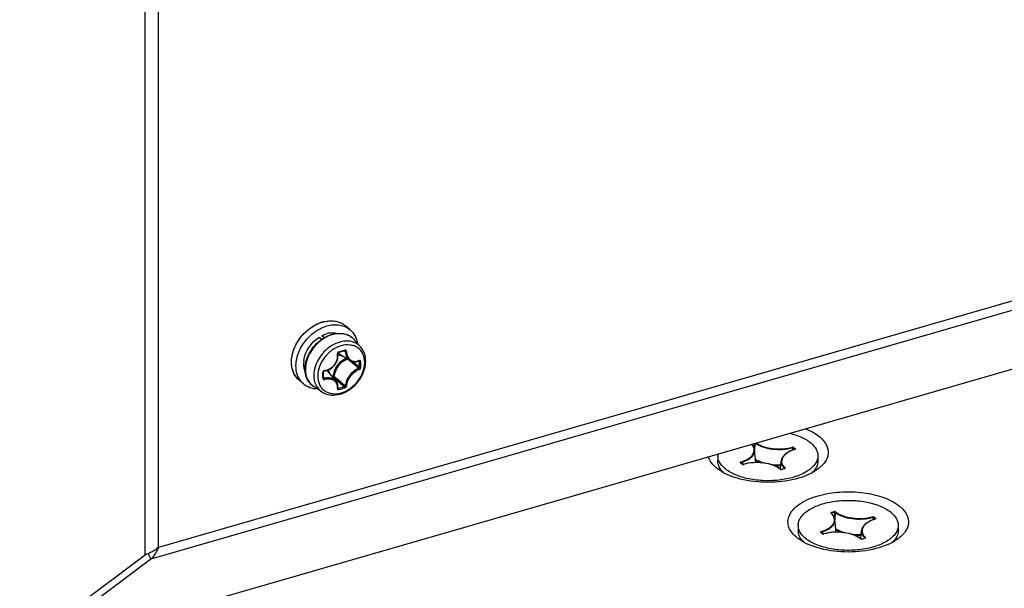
# Model space of a CAD drawing. Header units: millimetres. Extents: x 0 to 420, y 0 to 297.
# Tile 324 of 502: x 348.18 to 359.21, y 147.39 to 153.76. Entities that reach past the tile are written whole.
import ezdxf

# ---------------------------------------------------------------- set-up
doc = ezdxf.new("R2010")
doc.units = ezdxf.units.MM
doc.header["$LTSCALE"] = 23.1
doc.layers.get('0').update_dxf_attribs({"linetype": 'CONTINUOUS'})
doc.layers.add('AXES', color=7, linetype='CONTINUOUS')

msp = doc.modelspace()

# ---------------------------------------------------------------- linework, layer by layer
at = {"color": 7, "linetype": 'CONTINUOUS'}
for p, q in [((349.589, 147.763), (349.589, 161.079)), ((349.739, 147.848), (349.739, 160.959)), ((369.691, 153.608), (349.739, 147.848)), ((369.736, 153.514), (349.654, 147.717)), ((348.234, 146.652), (370.446, 153.064)), ((351.886, 150.284), (351.836, 150.327)), ((351.536, 150.2), (351.575, 150.184)), ((351.563, 150.176), (351.536, 150.2)), ((351.594, 150.196), (351.568, 150.219)), ((352.003, 150.093), (351.932, 150.174)), ((351.748, 150.024), (351.749, 150.026)), ((351.748, 150.022), (351.748, 150.024)), ((351.748, 150.021), (351.748, 150.022)), ((351.748, 150.019), (351.748, 150.021)), ((351.749, 150.007), (351.748, 150.019)), ((351.749, 150.026), (351.75, 150.027)), ((351.749, 149.992), (351.749, 150.007)), ((351.75, 150.027), (351.751, 150.028)), ((351.751, 150.028), (351.752, 150.03)), ((351.752, 150.03), (351.753, 150.031)), ((351.753, 150.031), (351.754, 150.031)), ((351.754, 150.031), (351.756, 150.032)), ((351.756, 150.032), (351.765, 150.035)), ((351.756, 150.032), (351.756, 150.032)), ((351.884, 149.938), (351.759, 150.016)), ((351.765, 150.035), (351.778, 150.038)), ((351.778, 150.038), (351.79, 150.042)), ((351.79, 150.042), (351.802, 150.045)), ((351.802, 150.045), (351.814, 150.049)), ((351.814, 150.049), (351.823, 150.051)), ((351.819, 150.05), (351.831, 150.044)), ((351.823, 150.051), (351.823, 150.052)), ((351.823, 150.052), (351.824, 150.052)), ((351.823, 150.052), (351.823, 150.051)), ((351.824, 150.052), (351.825, 150.052)), ((351.825, 150.052), (351.826, 150.051)), ((351.826, 150.051), (351.826, 150.051)), ((351.713, 149.892), (351.722, 149.905)), ((351.722, 149.905), (351.73, 149.918)), ((351.73, 149.918), (351.737, 149.932)), ((351.737, 149.932), (351.742, 149.946)), ((351.742, 149.946), (351.746, 149.961)), ((351.746, 149.961), (351.748, 149.976)), ((351.748, 149.976), (351.749, 149.992)), ((351.877, 149.942), (351.883, 149.937)), ((351.884, 149.938), (351.89, 149.934)), ((351.89, 149.934), (351.9, 149.93)), ((351.9, 149.93), (351.91, 149.927)), ((351.91, 149.927), (351.921, 149.925)), ((351.919, 149.925), (351.933, 149.913)), ((351.921, 149.925), (351.931, 149.924)), ((351.931, 149.924), (351.942, 149.925)), ((351.942, 149.925), (351.954, 149.926)), ((351.954, 149.926), (351.965, 149.929)), ((351.965, 149.929), (351.976, 149.933)), ((351.976, 149.933), (351.985, 149.937)), ((351.982, 149.936), (351.989, 149.932)), ((351.985, 149.937), (351.986, 149.937)), ((351.985, 149.937), (351.985, 149.937)), ((351.986, 149.937), (351.986, 149.937)), ((351.587, 149.817), (351.588, 149.818)), ((351.587, 149.815), (351.587, 149.817)), ((351.587, 149.814), (351.587, 149.815)), ((351.587, 149.804), (351.587, 149.814)), ((351.587, 149.79), (351.587, 149.804)), ((351.587, 149.777), (351.587, 149.79)), ((351.588, 149.818), (351.589, 149.82)), ((351.589, 149.82), (351.59, 149.821)), ((351.59, 149.821), (351.592, 149.823)), ((351.592, 149.823), (351.593, 149.824)), ((351.593, 149.824), (351.595, 149.824)), ((351.595, 149.824), (351.597, 149.825)), ((351.597, 149.825), (351.598, 149.825)), ((351.598, 149.825), (351.61, 149.827)), ((351.61, 149.827), (351.625, 149.831)), ((351.625, 149.831), (351.639, 149.836)), ((351.729, 149.711), (351.634, 149.823)), ((351.639, 149.836), (351.654, 149.842)), ((351.654, 149.842), (351.667, 149.85)), ((351.667, 149.85), (351.68, 149.859)), ((351.68, 149.859), (351.692, 149.869)), ((351.692, 149.869), (351.703, 149.88)), ((351.703, 149.88), (351.713, 149.892)), ((351.363, 149.679), (351.313, 149.723)), ((351.587, 149.764), (351.587, 149.777)), ((351.587, 149.747), (351.587, 149.764)), ((351.587, 149.755), (351.596, 149.742)), ((351.587, 149.747), (351.587, 149.747)), ((351.587, 149.746), (351.587, 149.747)), ((351.587, 149.745), (351.587, 149.746)), ((351.587, 149.746), (351.587, 149.746)), ((351.693, 149.764), (351.686, 149.762)), ((351.698, 149.752), (351.695, 149.751)), ((351.734, 149.703), (351.729, 149.711)), ((351.74, 149.694), (351.734, 149.703)), ((351.744, 149.684), (351.74, 149.694)), ((351.747, 149.674), (351.744, 149.684)), ((351.749, 149.663), (351.747, 149.674)), ((351.569, 149.591), (351.478, 149.65)), ((351.748, 149.632), (351.749, 149.641)), ((351.748, 149.638), (351.754, 149.63)), ((351.748, 149.631), (351.748, 149.632)), ((351.748, 149.631), (351.748, 149.631)), ((351.749, 149.652), (351.749, 149.663)), ((351.749, 149.641), (351.749, 149.652)), ((356.412, 149.013), (356.41, 148.963)), ((356.418, 149.015), (356.416, 148.935)), ((356.43, 148.798), (356.415, 148.941)), ((356.842, 148.965), (356.841, 148.937)), ((356.849, 148.964), (356.848, 148.94)), ((356.849, 148.964), (356.848, 148.94)), ((356.849, 148.964), (356.869, 148.947)), ((356.853, 148.969), (356.873, 148.952)), ((356.869, 148.947), (356.868, 148.946)), ((356.868, 148.946), (356.868, 148.946)), ((356.87, 148.947), (356.869, 148.947)), ((356.869, 148.947), (356.869, 148.947)), ((356.869, 148.947), (356.869, 148.946)), ((356.869, 148.947), (356.869, 148.946)), ((356.869, 148.946), (356.869, 148.946)), ((356.87, 148.947), (356.87, 148.947)), ((356.87, 148.947), (356.87, 148.947)), ((356.87, 148.946), (356.871, 148.946)), ((356.276, 148.78), (356.256, 148.797)), ((356.279, 148.78), (356.26, 148.797)), ((356.262, 148.798), (356.263, 148.798)), ((356.263, 148.798), (356.263, 148.794)), ((356.705, 148.726), (356.714, 148.817)), ((356.28, 148.779), (356.279, 148.78)), ((356.281, 148.779), (356.28, 148.779)), ((356.28, 148.779), (356.28, 148.779)), ((356.282, 148.779), (356.281, 148.779)), ((356.281, 148.779), (356.281, 148.779)), ((356.283, 148.778), (356.282, 148.779)), ((356.285, 148.778), (356.283, 148.778)), ((356.285, 148.778), (356.289, 148.778)), ((356.286, 148.778), (356.285, 148.778)), ((356.287, 148.779), (356.286, 148.778)), ((356.288, 148.779), (356.287, 148.779)), ((356.288, 148.779), (356.288, 148.779)), ((356.711, 148.721), (356.71, 148.722)), ((356.71, 148.722), (356.71, 148.722)), ((356.71, 148.722), (356.71, 148.722)), ((356.712, 148.721), (356.711, 148.721)), ((356.713, 148.721), (356.712, 148.721)), ((356.714, 148.721), (356.713, 148.721)), ((356.715, 148.721), (356.714, 148.721)), ((356.716, 148.721), (356.715, 148.721)), ((356.717, 148.721), (356.716, 148.721)), ((356.718, 148.721), (356.717, 148.721)), ((356.719, 148.721), (356.718, 148.721)), ((356.753, 148.731), (356.719, 148.721)), ((356.754, 148.731), (356.72, 148.721)), ((356.753, 148.732), (356.754, 148.731)), ((356.753, 148.732), (356.753, 148.731)), ((356.753, 148.731), (356.753, 148.731)), ((356.754, 148.731), (356.753, 148.731)), ((356.754, 148.732), (356.754, 148.731)), ((356.754, 148.732), (356.754, 148.732)), ((356.754, 148.732), (356.754, 148.732)), ((356.754, 148.731), (356.754, 148.731)), ((356.754, 148.731), (356.754, 148.731)), ((356.755, 148.731), (356.756, 148.731)), ((357.275, 148.24), (357.309, 148.25)), ((357.278, 148.234), (357.312, 148.243)), ((357.312, 148.243), (357.31, 148.183)), ((357.319, 148.243), (357.316, 148.156)), ((357.277, 148.233), (357.278, 148.234)), ((357.278, 148.234), (357.279, 148.229)), ((357.33, 148.019), (357.315, 148.162)), ((357.742, 148.186), (357.741, 148.158)), ((357.749, 148.185), (357.748, 148.16)), ((357.749, 148.185), (357.748, 148.16)), ((357.749, 148.185), (357.769, 148.168)), ((357.753, 148.19), (357.773, 148.173)), ((357.769, 148.167), (357.768, 148.167)), ((357.768, 148.167), (357.768, 148.167)), ((357.769, 148.168), (357.769, 148.167)), ((357.769, 148.168), (357.769, 148.167)), ((357.77, 148.167), (357.769, 148.167)), ((357.769, 148.167), (357.769, 148.167)), ((357.769, 148.167), (357.769, 148.167)), ((357.77, 148.166), (357.771, 148.167)), ((357.77, 148.167), (357.77, 148.167)), ((357.77, 148.167), (357.77, 148.167)), ((357.605, 147.946), (357.614, 148.037)), ((357.176, 148.001), (357.156, 148.018)), ((357.179, 148), (357.16, 148.017)), ((357.162, 148.018), (357.163, 148.018)), ((357.163, 148.018), (357.163, 148.014)), ((357.18, 148), (357.179, 148)), ((357.181, 148), (357.18, 148)), ((357.18, 148), (357.18, 148)), ((357.181, 147.999), (357.181, 148)), ((357.182, 147.999), (357.181, 147.999)), ((357.183, 147.999), (357.182, 147.999)), ((357.185, 147.999), (357.183, 147.999)), ((357.185, 147.998), (357.189, 147.999)), ((357.186, 147.999), (357.185, 147.999)), ((357.187, 147.999), (357.186, 147.999)), ((357.188, 147.999), (357.187, 147.999)), ((357.188, 147.999), (357.188, 147.999)), ((357.61, 147.942), (357.61, 147.943)), ((357.611, 147.942), (357.61, 147.942)), ((357.61, 147.942), (357.61, 147.942)), ((357.612, 147.942), (357.611, 147.942)), ((357.613, 147.941), (357.612, 147.942)), ((357.614, 147.941), (357.613, 147.941)), ((357.615, 147.941), (357.614, 147.941)), ((357.616, 147.941), (357.615, 147.941)), ((357.617, 147.941), (357.616, 147.941)), ((357.618, 147.942), (357.617, 147.941)), ((357.619, 147.942), (357.618, 147.942)), ((357.653, 147.952), (357.619, 147.942)), ((357.654, 147.951), (357.62, 147.941)), ((357.653, 147.953), (357.654, 147.952)), ((357.653, 147.953), (357.653, 147.952)), ((357.653, 147.952), (357.653, 147.952)), ((357.654, 147.952), (357.653, 147.952)), ((357.654, 147.952), (357.654, 147.952)), ((357.654, 147.952), (357.654, 147.952)), ((357.654, 147.952), (357.654, 147.952)), ((357.654, 147.952), (357.654, 147.951)), ((357.654, 147.952), (357.654, 147.952)), ((357.655, 147.951), (357.656, 147.952)), ((349.589, 147.763), (348.169, 146.699)), ((349.654, 147.717), (348.234, 146.652)), ((349.621, 147.778), (349.654, 147.717))]:
    msp.add_line(p, q, dxfattribs=at)
for centre, radius, start, end in [((351.687, 149.983), 0.405, 106.1327, 110.862), ((351.679, 150.01), 0.376, 101.165, 106.1303), ((351.689, 150.157), 0.225, 49.0985, 52.7489), ((351.702, 149.976), 0.277, 99.3492, 105.2643), ((351.699, 149.989), 0.263, 99.0815, 99.3015), ((351.785, 150.044), 0.196, 50.211, 52.557), ((351.785, 150.044), 0.196, 47.2273, 50.2104), ((351.784, 150.043), 0.197, 41.5302, 47.2187), ((351.813, 150.104), 0.104, 231.028, 232.4183), ((351.814, 150.105), 0.105, 232.4272, 238.2028), ((351.21, 152.062), 2.096, 285.1573, 287.0544), ((351.641, 149.906), 0.277, 172.9456, 178.8576), ((342.781, 139.198), 14.078, 49.4838, 49.7174), ((343.832, 140.427), 12.46, 49.156, 49.4876), ((343.323, 139.717), 13.345, 49.5063, 49.8209), ((351.93, 150.057), 0.128, 294.5694, 296.3793), ((350.444, 149.899), 1.545, 0.0047, 1.24), ((350.513, 149.899), 1.476, 358.7317, 0.0048), ((350.446, 149.898), 1.558, 0.0043, 1.2397), ((350.515, 149.898), 1.489, 358.7319, 0.0051), ((349.323, 149.776), 2.257, 0.0037, 0.857), ((351.603, 149.809), 0.0224, 97.075, 105.672), ((351.554, 149.756), 0.105, 40.0114, 46.1574), ((351.46, 149.893), 0.225, 226.5888, 229.0975), ((349.435, 149.776), 2.145, 359.1208, 0.0036), ((351.584, 149.748), 0.00278, 350.9893, 359.0937), ((360.814, 160.473), 14.073, 229.6263, 229.9463), ((360.297, 159.961), 13.334, 229.8909, 230.2448), ((359.406, 158.798), 11.885, 229.9448, 230.3357), ((359.027, 158.434), 11.348, 230.2437, 230.6438), ((351.75, 149.633), 0.00339, 216.4082, 219.6472), ((351.372, 151.078), 1.498, 284.7858, 287.4177), ((351.371, 151.082), 1.516, 284.7881, 287.4102), ((356.997, 148.522), 0.442, 106.6982, 106.8588), ((356.865, 148.959), 0.0139, 286.6672, 289.6679), ((356.868, 148.946), 0.00109, 6.3778, 16.9508), ((356.867, 148.955), 0.00901, 296.7418, 300.8701), ((356.337, 148.759), 0.101, 22.6484, 23.5891), ((356.285, 148.795), 0.0176, 259.0895, 261.781), ((356.285, 148.796), 0.0186, 261.7766, 264.3829), ((356.285, 148.797), 0.0197, 264.403, 271.9981), ((356.286, 148.792), 0.0146, 282.307, 285.4574), ((356.689, 149.431), 0.666, 264.3887, 271.7168), ((356.584, 148.571), 0.197, 50.2014, 51.8865), ((356.715, 148.738), 0.0183, 259.6504, 264.9067), ((356.715, 148.74), 0.0196, 264.8801, 269.9468), ((356.716, 148.736), 0.0154, 283.1159, 286.0759), ((356.75, 148.744), 0.0139, 286.0776, 289.0971), ((356.753, 148.731), 0.00108, 4.1894, 14.9733), ((356.752, 148.74), 0.00932, 295.9672, 300.0046), ((357.159, 148.107), 0.169, 47.0204, 47.9954), ((357.897, 147.742), 0.442, 106.6982, 106.8588), ((357.768, 148.167), 0.00109, 6.3778, 16.9508), ((357.765, 148.18), 0.0139, 286.6672, 289.6679), ((357.767, 148.175), 0.00901, 296.7418, 300.8701), ((357.237, 147.98), 0.101, 22.6484, 23.5891), ((357.185, 148.016), 0.0176, 259.0895, 261.781), ((357.185, 148.017), 0.0186, 261.7766, 264.3829), ((357.185, 148.018), 0.0197, 264.403, 271.9981), ((357.186, 148.013), 0.0146, 282.307, 285.4574), ((357.589, 148.652), 0.666, 264.3887, 271.7168), ((357.484, 147.792), 0.197, 50.2014, 51.8865), ((357.615, 147.959), 0.0183, 259.6504, 264.9067), ((357.615, 147.96), 0.0196, 264.8801, 269.9468), ((357.616, 147.956), 0.0154, 283.1159, 286.0759), ((357.653, 147.952), 0.00108, 4.1894, 14.9733), ((357.65, 147.964), 0.0139, 286.0776, 289.0971), ((357.652, 147.96), 0.00932, 295.9672, 300.0046)]:
    msp.add_arc(centre, radius, start, end, dxfattribs=at)
for points, knots in [([(351.313, 149.723), (351.291, 149.742), (351.254, 149.789), (351.226, 149.879), (351.228, 149.979), (351.256, 150.081), (351.31, 150.179), (351.407, 150.291), (351.505, 150.351), (351.574, 150.372)], [0, 0, 0, 0, 0.104396, 0.214712, 0.334327, 0.463303, 0.598992, 0.737102, 1, 1, 1, 1]), ([(351.228, 149.925), (351.228, 150.017), (351.3, 150.203), (351.454, 150.327), (351.543, 150.361)], [0, 0, 0, 0, 0.490855, 1, 1, 1, 1]), ([(351.574, 150.372), (351.621, 150.385), (351.694, 150.392), (351.783, 150.365), (351.82, 150.342), (351.836, 150.327)], [0, 0, 0, 0, 0.524089, 0.765965, 1, 1, 1, 1]), ([(351.606, 150.379), (351.645, 150.387), (351.723, 150.39), (351.796, 150.359), (351.825, 150.337)], [0, 0, 0, 0, 0.521827, 1, 1, 1, 1]), ([(351.624, 150.328), (351.671, 150.342), (351.744, 150.349), (351.833, 150.322), (351.87, 150.298), (351.886, 150.284)], [0, 0, 0, 0, 0.524089, 0.765965, 1, 1, 1, 1]), ([(351.363, 149.679), (351.341, 149.698), (351.304, 149.746), (351.276, 149.836), (351.278, 149.935), (351.306, 150.038), (351.36, 150.136), (351.457, 150.248), (351.555, 150.308), (351.624, 150.328)], [0, 0, 0, 0, 0.104396, 0.214712, 0.334327, 0.463303, 0.598992, 0.737102, 1, 1, 1, 1]), ([(351.568, 150.219), (351.572, 150.221), (351.592, 150.231), (351.613, 150.239), (351.629, 150.243)], [0, 0, 0, 0, 0.255242, 1, 1, 1, 1]), ([(351.594, 150.196), (351.602, 150.201), (351.635, 150.219), (351.671, 150.232), (351.699, 150.238)], [0, 0, 0, 0, 0.257121, 1, 1, 1, 1]), ([(351.704, 150.235), (351.695, 150.233), (351.658, 150.223), (351.623, 150.207), (351.598, 150.192)], [0, 0, 0, 0, 0.242265, 1, 1, 1, 1]), ([(351.658, 150.249), (351.666, 150.25), (351.697, 150.254), (351.728, 150.251), (351.75, 150.245)], [0, 0, 0, 0, 0.260905, 1, 1, 1, 1]), ([(351.699, 150.238), (351.72, 150.243), (351.764, 150.248), (351.829, 150.24), (351.887, 150.216), (351.918, 150.189), (351.932, 150.174)], [0, 0, 0, 0, 0.266308, 0.518792, 0.76132, 1, 1, 1, 1]), ([(351.904, 150.2), (351.891, 150.21), (351.862, 150.227), (351.795, 150.246), (351.74, 150.243), (351.704, 150.235)], [0, 0, 0, 0, 0.235645, 0.478698, 1, 1, 1, 1]), ([(351.886, 150.284), (351.907, 150.266), (351.944, 150.22), (351.962, 150.164), (351.967, 150.135)], [0, 0, 0, 0, 0.486811, 1, 1, 1, 1]), ([(351.367, 149.94), (351.373, 149.992), (351.414, 150.093), (351.49, 150.171), (351.536, 150.2)], [0, 0, 0, 0, 0.489346, 1, 1, 1, 1]), ([(351.38, 149.848), (351.38, 149.916), (351.416, 150.022), (351.504, 150.133), (351.562, 150.178), (351.594, 150.196)], [0, 0, 0, 0, 0.484994, 0.744206, 1, 1, 1, 1]), ([(351.598, 150.192), (351.567, 150.174), (351.508, 150.128), (351.42, 150.017), (351.384, 149.911), (351.384, 149.842)], [0, 0, 0, 0, 0.256449, 0.516507, 1, 1, 1, 1]), ([(352.003, 150.093), (351.986, 150.113), (351.941, 150.146), (351.857, 150.164), (351.766, 150.152), (351.676, 150.111), (351.595, 150.047), (351.512, 149.94), (351.478, 149.84), (351.478, 149.775)], [0, 0, 0, 0, 0.104646, 0.214456, 0.334319, 0.464647, 0.602133, 0.741336, 1, 1, 1, 1]), ([(352.048, 149.919), (352.048, 149.951), (352.039, 150), (352.006, 150.053), (351.972, 150.085), (351.931, 150.106), (351.868, 150.121), (351.779, 150.111), (351.679, 150.061), (351.594, 149.979), (351.537, 149.878), (351.522, 149.803), (351.522, 149.767)], [0, 0, 0, 0, 0.116061, 0.170531, 0.224017, 0.278077, 0.33415, 0.455161, 0.589255, 0.730676, 0.870373, 1, 1, 1, 1]), ([(351.6, 149.831), (351.621, 149.833), (351.663, 149.848), (351.713, 149.891), (351.743, 149.95), (351.745, 149.994), (351.742, 150.014)], [0, 0, 0, 0, 0.248621, 0.503909, 0.756865, 1, 1, 1, 1]), ([(351.758, 150.039), (351.753, 150.038), (351.744, 150.031), (351.741, 150.019), (351.742, 150.014)], [0, 0, 0, 0, 0.497502, 1, 1, 1, 1]), ([(351.742, 150.014), (351.744, 150.015), (351.746, 150.016), (351.748, 150.018), (351.748, 150.019)], [0, 0, 0, 0, 0.636699, 1, 1, 1, 1]), ([(351.748, 150.012), (351.752, 150.01), (351.765, 150.002), (351.779, 149.998), (351.791, 149.996)], [0, 0, 0, 0, 0.245657, 1, 1, 1, 1]), ([(351.758, 150.039), (351.758, 150.038), (351.759, 150.035), (351.757, 150.032), (351.756, 150.032)], [0, 0, 0, 0, 0.627461, 1, 1, 1, 1]), ([(351.825, 150.059), (351.825, 150.058), (351.825, 150.056), (351.825, 150.053), (351.823, 150.052)], [0, 0, 0, 0, 0.317821, 1, 1, 1, 1]), ([(351.844, 150.044), (351.844, 150.048), (351.841, 150.056), (351.832, 150.06), (351.827, 150.059), (351.825, 150.059)], [0, 0, 0, 0, 0.506274, 0.74763, 1, 1, 1, 1]), ([(351.831, 150.044), (351.831, 150.045), (351.83, 150.048), (351.828, 150.05), (351.826, 150.051)], [0, 0, 0, 0, 0.26474, 1, 1, 1, 1]), ([(351.831, 150.044), (351.832, 150.022), (351.839, 149.99), (351.861, 149.956), (351.876, 149.943), (351.884, 149.938)], [0, 0, 0, 0, 0.53086, 0.77212, 1, 1, 1, 1]), ([(351.844, 150.044), (351.842, 150.043), (351.837, 150.043), (351.833, 150.043), (351.831, 150.044)], [0, 0, 0, 0, 0.535787, 1, 1, 1, 1]), ([(351.844, 150.044), (351.845, 150.024), (351.853, 149.988), (351.88, 149.951), (351.909, 149.935), (351.942, 149.928), (351.968, 149.934), (351.983, 149.941)], [0, 0, 0, 0, 0.278831, 0.524545, 0.640418, 0.756075, 1, 1, 1, 1]), ([(352.06, 149.933), (352.06, 149.963), (352.051, 150.021), (352.022, 150.072), (352.003, 150.093)], [0, 0, 0, 0, 0.512172, 1, 1, 1, 1]), ([(351.305, 149.729), (351.28, 149.753), (351.24, 149.815), (351.228, 149.888), (351.228, 149.925)], [0, 0, 0, 0, 0.480273, 1, 1, 1, 1]), ([(351.381, 149.82), (351.378, 149.827), (351.368, 149.856), (351.364, 149.888), (351.365, 149.912)], [0, 0, 0, 0, 0.240888, 1, 1, 1, 1]), ([(351.522, 149.767), (351.522, 149.735), (351.531, 149.686), (351.564, 149.632), (351.598, 149.601), (351.638, 149.58), (351.702, 149.565), (351.79, 149.574), (351.891, 149.625), (351.975, 149.707), (352.033, 149.807), (352.048, 149.883), (352.048, 149.919)], [0, 0, 0, 0, 0.116061, 0.170531, 0.224017, 0.278077, 0.33415, 0.455161, 0.589255, 0.730676, 0.870373, 1, 1, 1, 1]), ([(351.569, 149.591), (351.59, 149.576), (351.641, 149.556), (351.725, 149.552), (351.81, 149.574), (351.89, 149.619), (351.96, 149.682), (352.032, 149.782), (352.06, 149.874), (352.06, 149.933)], [0, 0, 0, 0, 0.11099, 0.226939, 0.3499, 0.479569, 0.613404, 0.747536, 1, 1, 1, 1]), ([(351.84, 149.965), (351.8, 149.948), (351.73, 149.891), (351.695, 149.806), (351.693, 149.764)], [0, 0, 0, 0, 0.508297, 1, 1, 1, 1]), ([(351.854, 149.957), (351.814, 149.942), (351.743, 149.887), (351.708, 149.804), (351.707, 149.762)], [0, 0, 0, 0, 0.506537, 1, 1, 1, 1]), ([(351.987, 149.942), (351.987, 149.942), (351.987, 149.94), (351.986, 149.938), (351.985, 149.937)], [0, 0, 0, 0, 0.311988, 1, 1, 1, 1]), ([(351.989, 149.932), (351.989, 149.933), (351.989, 149.935), (351.988, 149.937), (351.986, 149.937)], [0, 0, 0, 0, 0.299348, 1, 1, 1, 1]), ([(352.003, 149.932), (352.003, 149.936), (352.001, 149.943), (351.992, 149.945), (351.988, 149.943), (351.987, 149.942)], [0, 0, 0, 0, 0.501065, 0.7339, 1, 1, 1, 1]), ([(352.003, 149.932), (352.001, 149.931), (351.996, 149.93), (351.991, 149.931), (351.989, 149.932)], [0, 0, 0, 0, 0.519253, 1, 1, 1, 1]), ([(351.478, 149.65), (351.463, 149.66), (351.434, 149.685), (351.392, 149.749), (351.38, 149.809), (351.38, 149.848)], [0, 0, 0, 0, 0.241408, 0.48582, 1, 1, 1, 1]), ([(351.384, 149.842), (351.384, 149.804), (351.395, 149.746), (351.436, 149.684), (351.463, 149.66), (351.478, 149.65)], [0, 0, 0, 0, 0.517981, 0.760912, 1, 1, 1, 1]), ([(351.597, 149.83), (351.592, 149.829), (351.583, 149.823), (351.58, 149.814), (351.58, 149.809)], [0, 0, 0, 0, 0.515379, 1, 1, 1, 1]), ([(351.58, 149.809), (351.581, 149.809), (351.583, 149.81), (351.587, 149.812), (351.587, 149.814)], [0, 0, 0, 0, 0.337798, 1, 1, 1, 1]), ([(351.6, 149.831), (351.6, 149.829), (351.6, 149.828), (351.598, 149.825), (351.598, 149.825)], [0, 0, 0, 0, 0.653706, 1, 1, 1, 1]), ([(351.659, 149.794), (351.657, 149.798), (351.652, 149.813), (351.644, 149.826), (351.636, 149.835)], [0, 0, 0, 0, 0.256486, 1, 1, 1, 1]), ([(351.981, 149.853), (351.962, 149.846), (351.924, 149.824), (351.877, 149.776), (351.843, 149.72), (351.832, 149.679), (351.831, 149.659)], [0, 0, 0, 0, 0.240504, 0.508011, 0.771047, 1, 1, 1, 1]), ([(351.987, 149.84), (351.968, 149.834), (351.933, 149.812), (351.888, 149.767), (351.856, 149.715), (351.845, 149.675), (351.844, 149.657)], [0, 0, 0, 0, 0.240191, 0.508131, 0.771537, 1, 1, 1, 1]), ([(351.981, 149.853), (351.982, 149.854), (351.987, 149.857), (351.989, 149.862), (351.989, 149.866)], [0, 0, 0, 0, 0.22923, 1, 1, 1, 1]), ([(351.987, 149.841), (351.987, 149.844), (351.985, 149.849), (351.982, 149.852), (351.981, 149.853)], [0, 0, 0, 0, 0.765063, 1, 1, 1, 1]), ([(351.987, 149.84), (351.989, 149.841), (351.998, 149.847), (352.003, 149.857), (352.003, 149.865)], [0, 0, 0, 0, 0.23682, 1, 1, 1, 1]), ([(352.003, 149.865), (352.001, 149.864), (351.996, 149.863), (351.991, 149.865), (351.989, 149.866)], [0, 0, 0, 0, 0.514589, 1, 1, 1, 1]), ([(351.522, 149.621), (351.492, 149.622), (351.435, 149.632), (351.384, 149.661), (351.363, 149.679)], [0, 0, 0, 0, 0.513149, 1, 1, 1, 1]), ([(351.478, 149.775), (351.478, 149.738), (351.489, 149.683), (351.528, 149.623), (351.554, 149.6), (351.569, 149.591)], [0, 0, 0, 0, 0.517891, 0.760854, 1, 1, 1, 1]), ([(351.58, 149.743), (351.581, 149.743), (351.583, 149.743), (351.586, 149.745), (351.587, 149.747)], [0, 0, 0, 0, 0.320164, 1, 1, 1, 1]), ([(351.58, 149.743), (351.58, 149.74), (351.581, 149.736), (351.587, 149.729), (351.595, 149.728), (351.6, 149.729)], [0, 0, 0, 0, 0.242796, 0.480959, 1, 1, 1, 1]), ([(351.587, 149.745), (351.588, 149.744), (351.591, 149.742), (351.595, 149.742), (351.596, 149.742)], [0, 0, 0, 0, 0.481244, 1, 1, 1, 1]), ([(351.729, 149.711), (351.722, 149.719), (351.704, 149.733), (351.672, 149.745), (351.635, 149.748), (351.609, 149.745), (351.596, 149.742)], [0, 0, 0, 0, 0.220991, 0.459498, 0.719842, 1, 1, 1, 1]), ([(351.6, 149.729), (351.6, 149.731), (351.599, 149.736), (351.597, 149.74), (351.596, 149.742)], [0, 0, 0, 0, 0.525808, 1, 1, 1, 1]), ([(351.742, 149.628), (351.745, 149.644), (351.744, 149.669), (351.728, 149.698), (351.703, 149.721), (351.658, 149.736), (351.62, 149.733), (351.6, 149.729)], [0, 0, 0, 0, 0.233033, 0.345382, 0.460439, 0.711705, 1, 1, 1, 1]), ([(351.693, 149.764), (351.696, 149.765), (351.7, 149.765), (351.705, 149.764), (351.707, 149.762)], [0, 0, 0, 0, 0.52676, 1, 1, 1, 1]), ([(351.693, 149.764), (351.693, 149.762), (351.694, 149.757), (351.696, 149.753), (351.698, 149.752)], [0, 0, 0, 0, 0.522055, 1, 1, 1, 1]), ([(351.698, 149.752), (351.701, 149.753), (351.705, 149.757), (351.706, 149.761), (351.707, 149.762)], [0, 0, 0, 0, 0.759447, 1, 1, 1, 1]), ([(351.742, 149.627), (351.743, 149.628), (351.745, 149.628), (351.747, 149.63), (351.748, 149.632)], [0, 0, 0, 0, 0.302268, 1, 1, 1, 1]), ([(351.742, 149.628), (351.742, 149.626), (351.742, 149.622), (351.747, 149.615), (351.754, 149.615), (351.758, 149.616)], [0, 0, 0, 0, 0.250804, 0.476639, 1, 1, 1, 1]), ([(351.749, 149.63), (351.75, 149.63), (351.751, 149.629), (351.753, 149.629), (351.754, 149.63)], [0, 0, 0, 0, 0.218072, 1, 1, 1, 1]), ([(351.758, 149.616), (351.759, 149.618), (351.758, 149.623), (351.756, 149.628), (351.754, 149.63)], [0, 0, 0, 0, 0.509293, 1, 1, 1, 1]), ([(351.82, 149.649), (351.822, 149.649), (351.826, 149.651), (351.83, 149.655), (351.831, 149.659)], [0, 0, 0, 0, 0.267515, 1, 1, 1, 1]), ([(351.825, 149.635), (351.825, 149.637), (351.824, 149.643), (351.822, 149.647), (351.82, 149.649)], [0, 0, 0, 0, 0.505426, 1, 1, 1, 1]), ([(351.825, 149.635), (351.827, 149.636), (351.836, 149.64), (351.844, 149.65), (351.844, 149.657)], [0, 0, 0, 0, 0.259636, 1, 1, 1, 1]), ([(351.844, 149.657), (351.841, 149.656), (351.836, 149.656), (351.832, 149.658), (351.831, 149.659)], [0, 0, 0, 0, 0.766641, 1, 1, 1, 1]), ([(356.984, 149.178), (357, 149.172), (357.059, 149.146), (357.114, 149.113), (357.149, 149.083)], [0, 0, 0, 0, 0.27304, 1, 1, 1, 1]), ([(356.425, 149.017), (356.449, 148.998), (356.511, 148.969), (356.615, 148.946), (356.729, 148.943), (356.806, 148.955), (356.842, 148.965)], [0, 0, 0, 0, 0.212553, 0.466324, 0.738162, 1, 1, 1, 1]), ([(356.433, 149.019), (356.457, 149.002), (356.518, 148.974), (356.62, 148.952), (356.731, 148.95), (356.805, 148.962), (356.84, 148.971)], [0, 0, 0, 0, 0.214386, 0.468392, 0.739318, 1, 1, 1, 1]), ([(357.149, 149.083), (357.178, 149.058), (357.226, 149.003), (357.249, 148.896), (357.206, 148.793), (357.149, 148.742), (357.116, 148.719)], [0, 0, 0, 0, 0.262693, 0.486561, 0.718698, 1, 1, 1, 1]), ([(356.26, 148.804), (356.29, 148.813), (356.331, 148.83), (356.376, 148.864), (356.398, 148.89), (356.411, 148.919), (356.412, 148.95), (356.401, 148.979), (356.388, 148.996), (356.38, 149.004)], [0, 0, 0, 0, 0.323245, 0.458866, 0.577099, 0.681947, 0.78113, 0.884401, 1, 1, 1, 1]), ([(356.263, 148.798), (356.285, 148.805), (356.327, 148.821), (356.378, 148.854), (356.406, 148.889), (356.415, 148.919), (356.416, 148.934), (356.415, 148.941)], [0, 0, 0, 0, 0.317679, 0.586756, 0.807327, 0.905247, 1, 1, 1, 1]), ([(356.415, 148.941), (356.414, 148.952), (356.407, 148.976), (356.391, 148.996), (356.382, 149.005)], [0, 0, 0, 0, 0.473275, 1, 1, 1, 1]), ([(356.868, 148.946), (356.847, 148.94), (356.809, 148.925), (356.76, 148.896), (356.726, 148.859), (356.716, 148.83), (356.714, 148.817)], [0, 0, 0, 0, 0.30847, 0.576307, 0.803007, 1, 1, 1, 1]), ([(356.868, 148.945), (356.838, 148.936), (356.795, 148.918), (356.75, 148.883), (356.728, 148.854), (356.718, 148.824), (356.72, 148.78), (356.741, 148.752), (356.758, 148.737)], [0, 0, 0, 0, 0.322158, 0.456067, 0.572228, 0.675608, 0.775215, 1, 1, 1, 1]), ([(356.853, 148.969), (356.852, 148.971), (356.847, 148.972), (356.842, 148.972), (356.84, 148.971)], [0, 0, 0, 0, 0.459902, 1, 1, 1, 1]), ([(356.84, 148.971), (356.84, 148.971), (356.842, 148.969), (356.842, 148.967), (356.842, 148.965)], [0, 0, 0, 0, 0.209258, 1, 1, 1, 1]), ([(356.842, 148.965), (356.843, 148.965), (356.845, 148.966), (356.848, 148.966), (356.849, 148.964)], [0, 0, 0, 0, 0.269416, 1, 1, 1, 1]), ([(356.872, 148.947), (356.873, 148.947), (356.875, 148.949), (356.874, 148.952), (356.873, 148.952)], [0, 0, 0, 0, 0.528374, 1, 1, 1, 1]), ([(355.98, 148.745), (355.97, 148.754), (355.935, 148.788), (355.907, 148.831), (355.897, 148.865)], [0, 0, 0, 0, 0.276989, 1, 1, 1, 1]), ([(356.26, 148.804), (356.259, 148.804), (356.257, 148.803), (356.255, 148.801), (356.255, 148.799), (356.256, 148.798), (356.256, 148.797)], [0, 0, 0, 0, 0.323395, 0.572058, 0.771933, 1, 1, 1, 1]), ([(356.26, 148.804), (356.26, 148.804), (356.262, 148.802), (356.262, 148.8), (356.263, 148.798)], [0, 0, 0, 0, 0.211996, 1, 1, 1, 1]), ([(356.43, 148.798), (356.417, 148.798), (356.37, 148.796), (356.322, 148.788), (356.288, 148.779)], [0, 0, 0, 0, 0.257876, 1, 1, 1, 1]), ([(356.706, 148.722), (356.683, 148.742), (356.622, 148.773), (356.518, 148.797), (356.404, 148.8), (356.326, 148.788), (356.29, 148.778)], [0, 0, 0, 0, 0.209504, 0.46285, 0.736217, 1, 1, 1, 1]), ([(356.426, 148.837), (356.433, 148.832), (356.467, 148.812), (356.504, 148.799), (356.533, 148.791)], [0, 0, 0, 0, 0.228301, 1, 1, 1, 1]), ([(356.427, 148.828), (356.432, 148.825), (356.454, 148.812), (356.477, 148.802), (356.496, 148.796)], [0, 0, 0, 0, 0.23482, 1, 1, 1, 1]), ([(356.705, 148.726), (356.689, 148.738), (356.651, 148.76), (356.559, 148.791), (356.482, 148.799), (356.43, 148.798)], [0, 0, 0, 0, 0.211246, 0.45468, 1, 1, 1, 1]), ([(356.714, 148.817), (356.713, 148.809), (356.714, 148.794), (356.724, 148.763), (356.741, 148.744), (356.753, 148.732)], [0, 0, 0, 0, 0.228102, 0.464426, 1, 1, 1, 1]), ([(357.116, 148.719), (357.044, 148.668), (356.861, 148.598), (356.565, 148.565), (356.269, 148.598), (356.085, 148.668), (356.014, 148.719)], [0, 0, 0, 0, 0.228313, 0.500005, 0.771694, 1, 1, 1, 1]), ([(356.276, 148.78), (356.276, 148.78), (356.278, 148.779), (356.28, 148.778), (356.281, 148.778)], [0, 0, 0, 0, 0.215321, 1, 1, 1, 1]), ([(356.588, 148.78), (356.598, 148.778), (356.638, 148.773), (356.679, 148.771), (356.71, 148.772)], [0, 0, 0, 0, 0.246128, 1, 1, 1, 1]), ([(356.706, 148.722), (356.707, 148.722), (356.708, 148.721), (356.71, 148.721), (356.712, 148.72)], [0, 0, 0, 0, 0.215437, 1, 1, 1, 1]), ([(356.757, 148.732), (356.758, 148.732), (356.76, 148.734), (356.759, 148.737), (356.758, 148.737)], [0, 0, 0, 0, 0.533892, 1, 1, 1, 1]), ([(356.88, 147.966), (356.842, 147.999), (356.793, 148.06), (356.787, 148.158), (356.811, 148.226), (356.86, 148.289), (356.961, 148.368), (357.137, 148.439), (357.379, 148.477), (357.634, 148.469), (357.865, 148.416), (357.999, 148.347), (358.049, 148.303)], [0, 0, 0, 0, 0.092568, 0.133268, 0.175489, 0.22309, 0.278158, 0.410951, 0.566313, 0.72781, 0.87723, 1, 1, 1, 1]), ([(357.309, 148.25), (357.31, 148.249), (357.311, 148.247), (357.312, 148.245), (357.312, 148.243)], [0, 0, 0, 0, 0.210717, 1, 1, 1, 1]), ([(357.323, 148.248), (357.321, 148.249), (357.317, 148.25), (357.312, 148.25), (357.309, 148.25)], [0, 0, 0, 0, 0.462167, 1, 1, 1, 1]), ([(357.312, 148.243), (357.314, 148.244), (357.316, 148.244), (357.318, 148.243), (357.319, 148.243)], [0, 0, 0, 0, 0.782256, 1, 1, 1, 1]), ([(357.319, 148.243), (357.342, 148.223), (357.404, 148.191), (357.51, 148.167), (357.626, 148.163), (357.705, 148.175), (357.742, 148.186)], [0, 0, 0, 0, 0.209494, 0.462841, 0.73621, 1, 1, 1, 1]), ([(357.323, 148.248), (357.346, 148.228), (357.407, 148.198), (357.511, 148.174), (357.626, 148.17), (357.703, 148.182), (357.74, 148.192)], [0, 0, 0, 0, 0.209511, 0.462857, 0.736223, 1, 1, 1, 1]), ([(358.049, 148.303), (358.078, 148.278), (358.126, 148.224), (358.149, 148.117), (358.106, 148.014), (358.049, 147.963), (358.016, 147.94)], [0, 0, 0, 0, 0.262693, 0.486561, 0.718698, 1, 1, 1, 1]), ([(357.16, 148.025), (357.191, 148.034), (357.233, 148.051), (357.278, 148.086), (357.3, 148.114), (357.312, 148.145), (357.31, 148.188), (357.29, 148.216), (357.274, 148.231)], [0, 0, 0, 0, 0.322917, 0.45744, 0.574223, 0.677977, 0.777415, 1, 1, 1, 1]), ([(357.163, 148.018), (357.185, 148.025), (357.227, 148.041), (357.278, 148.075), (357.306, 148.11), (357.315, 148.14), (357.316, 148.155), (357.315, 148.162)], [0, 0, 0, 0, 0.317679, 0.586756, 0.807327, 0.905247, 1, 1, 1, 1]), ([(357.275, 148.24), (357.274, 148.239), (357.273, 148.239), (357.271, 148.237), (357.27, 148.235), (357.271, 148.233), (357.272, 148.233)], [0, 0, 0, 0, 0.325359, 0.575897, 0.775414, 1, 1, 1, 1]), ([(357.275, 148.24), (357.276, 148.239), (357.277, 148.238), (357.278, 148.235), (357.278, 148.234)], [0, 0, 0, 0, 0.210717, 1, 1, 1, 1]), ([(357.275, 148.232), (357.276, 148.232), (357.276, 148.233), (357.277, 148.233), (357.277, 148.233)], [0, 0, 0, 0, 0.698863, 1, 1, 1, 1]), ([(357.315, 148.162), (357.314, 148.174), (357.304, 148.201), (357.286, 148.223), (357.275, 148.232)], [0, 0, 0, 0, 0.468254, 1, 1, 1, 1]), ([(357.768, 148.167), (357.747, 148.16), (357.709, 148.146), (357.66, 148.116), (357.626, 148.08), (357.616, 148.051), (357.614, 148.037)], [0, 0, 0, 0, 0.30847, 0.576307, 0.803007, 1, 1, 1, 1]), ([(357.768, 148.166), (357.738, 148.157), (357.695, 148.139), (357.65, 148.103), (357.628, 148.075), (357.618, 148.044), (357.62, 148.001), (357.641, 147.973), (357.658, 147.958)], [0, 0, 0, 0, 0.322158, 0.456067, 0.572228, 0.675608, 0.775215, 1, 1, 1, 1]), ([(357.753, 148.19), (357.752, 148.191), (357.747, 148.193), (357.742, 148.193), (357.74, 148.192)], [0, 0, 0, 0, 0.459902, 1, 1, 1, 1]), ([(357.74, 148.192), (357.74, 148.192), (357.742, 148.19), (357.742, 148.188), (357.742, 148.186)], [0, 0, 0, 0, 0.209258, 1, 1, 1, 1]), ([(357.742, 148.186), (357.743, 148.186), (357.745, 148.186), (357.748, 148.186), (357.749, 148.185)], [0, 0, 0, 0, 0.269416, 1, 1, 1, 1]), ([(357.772, 148.167), (357.773, 148.168), (357.775, 148.17), (357.774, 148.172), (357.773, 148.173)], [0, 0, 0, 0, 0.528374, 1, 1, 1, 1]), ([(357.16, 148.025), (357.159, 148.024), (357.157, 148.024), (357.155, 148.022), (357.155, 148.019), (357.156, 148.018), (357.156, 148.018)], [0, 0, 0, 0, 0.323395, 0.572058, 0.771933, 1, 1, 1, 1]), ([(357.16, 148.025), (357.16, 148.024), (357.162, 148.022), (357.162, 148.02), (357.163, 148.018)], [0, 0, 0, 0, 0.211996, 1, 1, 1, 1]), ([(357.606, 147.943), (357.583, 147.962), (357.522, 147.993), (357.418, 148.017), (357.304, 148.021), (357.226, 148.009), (357.19, 147.999)], [0, 0, 0, 0, 0.209504, 0.46285, 0.736217, 1, 1, 1, 1]), ([(357.326, 148.057), (357.333, 148.052), (357.367, 148.033), (357.404, 148.02), (357.433, 148.012)], [0, 0, 0, 0, 0.228301, 1, 1, 1, 1]), ([(357.327, 148.049), (357.332, 148.046), (357.354, 148.033), (357.377, 148.023), (357.396, 148.016)], [0, 0, 0, 0, 0.23482, 1, 1, 1, 1]), ([(357.605, 147.946), (357.589, 147.959), (357.551, 147.981), (357.459, 148.012), (357.382, 148.02), (357.33, 148.019)], [0, 0, 0, 0, 0.211246, 0.45468, 1, 1, 1, 1]), ([(357.614, 148.037), (357.613, 148.03), (357.614, 148.015), (357.624, 147.984), (357.641, 147.964), (357.653, 147.953)], [0, 0, 0, 0, 0.228102, 0.464426, 1, 1, 1, 1]), ([(358.016, 147.94), (357.944, 147.889), (357.761, 147.818), (357.465, 147.785), (357.169, 147.818), (356.985, 147.889), (356.914, 147.94)], [0, 0, 0, 0, 0.228313, 0.500005, 0.771694, 1, 1, 1, 1]), ([(357.176, 148.001), (357.176, 148), (357.178, 147.999), (357.18, 147.999), (357.181, 147.999)], [0, 0, 0, 0, 0.215321, 1, 1, 1, 1]), ([(357.33, 148.019), (357.317, 148.019), (357.27, 148.017), (357.222, 148.009), (357.188, 147.999)], [0, 0, 0, 0, 0.257876, 1, 1, 1, 1]), ([(357.488, 148), (357.498, 147.999), (357.538, 147.993), (357.579, 147.992), (357.61, 147.993)], [0, 0, 0, 0, 0.246128, 1, 1, 1, 1]), ([(357.606, 147.943), (357.607, 147.943), (357.608, 147.942), (357.61, 147.941), (357.612, 147.941)], [0, 0, 0, 0, 0.215437, 1, 1, 1, 1]), ([(357.657, 147.952), (357.658, 147.953), (357.66, 147.955), (357.659, 147.957), (357.658, 147.958)], [0, 0, 0, 0, 0.533892, 1, 1, 1, 1]), ([(349.739, 147.848), (349.733, 147.836), (349.711, 147.788), (349.681, 147.744), (349.654, 147.717)], [0, 0, 0, 0, 0.26369, 1, 1, 1, 1])]:
    msp.add_open_spline(points, degree=3, knots=knots, dxfattribs=at)
for points in [[(351.748, 149.631), (351.748, 149.63), (351.749, 149.63), (351.749, 149.63)], [(356.853, 148.969), (356.851, 148.969), (356.849, 148.967), (356.849, 148.964)], [(356.869, 148.946), (356.869, 148.946), (356.869, 148.946), (356.868, 148.946)], [(356.873, 148.952), (356.871, 148.952), (356.869, 148.949), (356.869, 148.947)], [(356.256, 148.797), (356.258, 148.797), (356.259, 148.797), (356.26, 148.797)], [(356.26, 148.796), (356.26, 148.797), (356.261, 148.797), (356.262, 148.798)], [(356.014, 148.719), (356.002, 148.727), (355.991, 148.736), (355.98, 148.745)], [(356.276, 148.78), (356.277, 148.78), (356.279, 148.78), (356.279, 148.78)], [(356.29, 148.778), (356.289, 148.779), (356.289, 148.779), (356.288, 148.779)], [(356.706, 148.722), (356.708, 148.723), (356.709, 148.723), (356.71, 148.722)], [(356.715, 148.72), (356.716, 148.72), (356.718, 148.72), (356.719, 148.72)], [(356.72, 148.721), (356.72, 148.721), (356.719, 148.721), (356.719, 148.721)], [(356.758, 148.737), (356.756, 148.737), (356.754, 148.734), (356.753, 148.732)], [(356.754, 148.731), (356.754, 148.731), (356.753, 148.731), (356.753, 148.731)], [(357.323, 148.248), (357.321, 148.247), (357.319, 148.245), (357.319, 148.243)], [(357.272, 148.233), (357.273, 148.233), (357.274, 148.233), (357.275, 148.232)], [(357.753, 148.19), (357.751, 148.189), (357.749, 148.187), (357.749, 148.185)], [(357.769, 148.166), (357.769, 148.167), (357.769, 148.167), (357.768, 148.167)], [(357.773, 148.173), (357.771, 148.172), (357.769, 148.17), (357.769, 148.168)], [(356.914, 147.94), (356.902, 147.948), (356.891, 147.956), (356.88, 147.966)], [(357.156, 148.018), (357.158, 148.018), (357.159, 148.018), (357.16, 148.017)], [(357.16, 148.017), (357.16, 148.018), (357.161, 148.018), (357.162, 148.018)], [(357.176, 148.001), (357.177, 148.001), (357.179, 148.001), (357.179, 148)], [(357.19, 147.999), (357.189, 147.999), (357.189, 147.999), (357.188, 147.999)], [(357.606, 147.943), (357.608, 147.943), (357.609, 147.943), (357.61, 147.943)], [(357.615, 147.941), (357.616, 147.941), (357.618, 147.941), (357.619, 147.941)], [(357.62, 147.941), (357.62, 147.942), (357.619, 147.942), (357.619, 147.942)], [(357.658, 147.958), (357.656, 147.957), (357.654, 147.955), (357.653, 147.953)], [(357.654, 147.951), (357.654, 147.951), (357.653, 147.952), (357.653, 147.952)], [(349.739, 147.848), (349.693, 147.813), (349.642, 147.785), (349.589, 147.763)]]:
    msp.add_open_spline(points, degree=3, dxfattribs=at)
at = {"layer": 'AXES', "color": 7, "linetype": 'CONTINUOUS'}
for p, q in [((356.005, 148.875), (356.005, 148.814)), ((357.125, 148.875), (357.125, 148.814)), ((356.905, 148.095), (356.905, 148.035)), ((358.025, 148.095), (358.025, 148.035))]:
    msp.add_line(p, q, dxfattribs=at)
msp.add_arc((356.146, 148.875), 0.141, 171.3442, 179.9772, dxfattribs=at)
for points, knots in [([(356.807, 149.127), (356.854, 149.116), (356.94, 149.088), (357.019, 149.042), (357.05, 149.015)], [0, 0, 0, 0, 0.542631, 1, 1, 1, 1]), ([(357.05, 149.015), (357.072, 148.996), (357.101, 148.963), (357.121, 148.912), (357.125, 148.887), (357.125, 148.875)], [0, 0, 0, 0, 0.537299, 0.774158, 1, 1, 1, 1]), ([(356.08, 148.735), (356.058, 148.754), (356.029, 148.786), (356.008, 148.837), (356.005, 148.863), (356.005, 148.875)], [0, 0, 0, 0, 0.537299, 0.774158, 1, 1, 1, 1]), ([(356.067, 148.686), (356.049, 148.704), (356.017, 148.743), (356.005, 148.792), (356.005, 148.814)], [0, 0, 0, 0, 0.533899, 1, 1, 1, 1]), ([(357.125, 148.875), (357.125, 148.859), (357.119, 148.827), (357.096, 148.782), (357.058, 148.74), (356.987, 148.686), (356.87, 148.634), (356.707, 148.599), (356.529, 148.591), (356.355, 148.61), (356.202, 148.655), (356.114, 148.705), (356.08, 148.735)], [0, 0, 0, 0, 0.038838, 0.080559, 0.127255, 0.179995, 0.303547, 0.446724, 0.599474, 0.749784, 0.886117, 1, 1, 1, 1]), ([(357.125, 148.814), (357.125, 148.792), (357.112, 148.743), (357.081, 148.704), (357.062, 148.686)], [0, 0, 0, 0, 0.466188, 1, 1, 1, 1]), ([(356.905, 148.095), (356.905, 148.111), (356.91, 148.143), (356.934, 148.188), (356.971, 148.23), (357.042, 148.284), (357.16, 148.336), (357.323, 148.371), (357.501, 148.38), (357.675, 148.36), (357.828, 148.315), (357.916, 148.265), (357.95, 148.235)], [0, 0, 0, 0, 0.038838, 0.080559, 0.127255, 0.179995, 0.303547, 0.446724, 0.599474, 0.749784, 0.886117, 1, 1, 1, 1]), ([(357.95, 148.235), (357.972, 148.216), (358.001, 148.184), (358.021, 148.133), (358.025, 148.108), (358.025, 148.095)], [0, 0, 0, 0, 0.537299, 0.774158, 1, 1, 1, 1]), ([(356.98, 147.955), (356.958, 147.975), (356.929, 148.007), (356.908, 148.058), (356.905, 148.083), (356.905, 148.095)], [0, 0, 0, 0, 0.537299, 0.774158, 1, 1, 1, 1]), ([(356.967, 147.906), (356.949, 147.924), (356.917, 147.963), (356.905, 148.012), (356.905, 148.035)], [0, 0, 0, 0, 0.533899, 1, 1, 1, 1]), ([(358.025, 148.095), (358.025, 148.08), (358.019, 148.048), (357.996, 148.002), (357.958, 147.96), (357.887, 147.907), (357.77, 147.855), (357.607, 147.82), (357.429, 147.811), (357.255, 147.831), (357.102, 147.876), (357.014, 147.926), (356.98, 147.955)], [0, 0, 0, 0, 0.038838, 0.080559, 0.127255, 0.179995, 0.303547, 0.446724, 0.599474, 0.749784, 0.886117, 1, 1, 1, 1]), ([(358.025, 148.035), (358.025, 148.012), (358.012, 147.963), (357.981, 147.924), (357.962, 147.906)], [0, 0, 0, 0, 0.466188, 1, 1, 1, 1])]:
    msp.add_open_spline(points, degree=3, knots=knots, dxfattribs=at)

doc.saveas('drawing.dxf')
